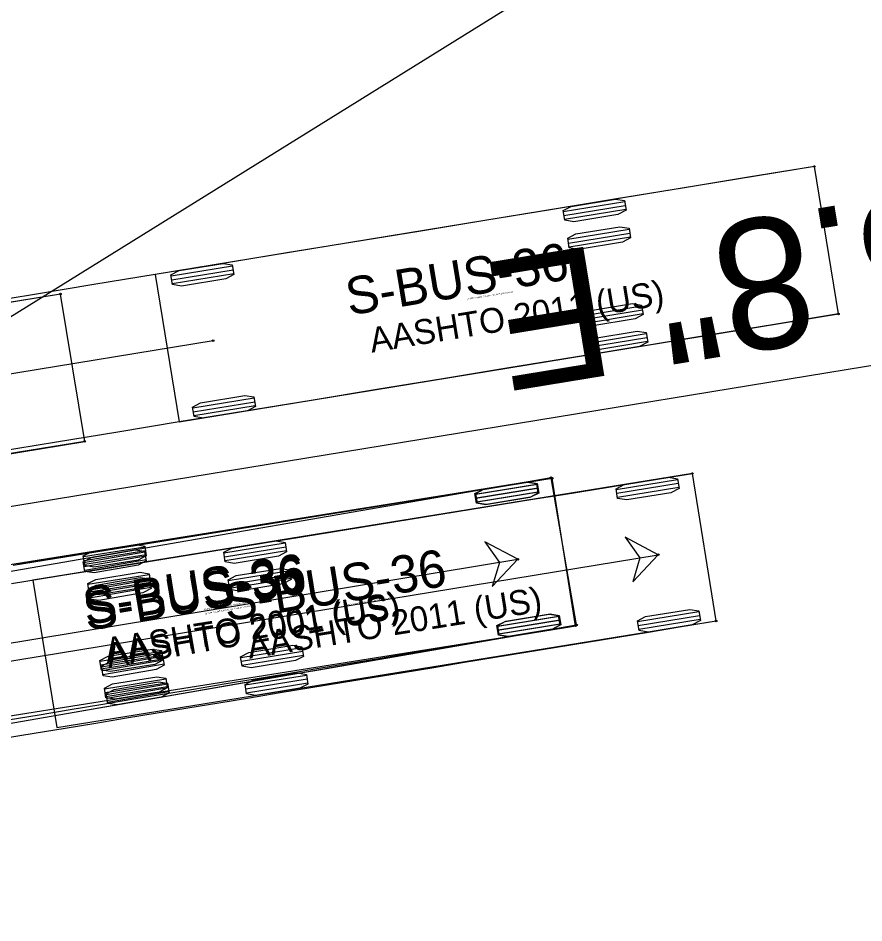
# Model space of a CAD drawing. Extents: x 2367848 to 2369479, y 800728 to 808616.
# Drawn here: x 2368491.75 to 2368537.08, y 807946.37 to 807994.83 of the extents above; entities that cross this region are included whole.
import ezdxf

# ---------------------------------------------------------------- set-up
doc = ezdxf.new("R2010")
doc.units = 0
for name, color, linetype in [('Prop AutoTurn Projected Path', 7, 'Continuous'), ('Prop AutoTurn Simulation', 7, 'Continuous'), ('Prop Dimension', 7, 'Continuous'), ('Prop Horizontal Alignment', 7, 'Continuous'), ('Prop Horizontal Alignment Direction Label', 7, 'Continuous'), ('Scratch_Level_0', 7, 'Continuous'), ('Scratch_Level_1', 7, 'Continuous')]:
    doc.layers.add(name, color=color, linetype=linetype)

msp = doc.modelspace()

# ---------------------------------------------------------------- linework, layer by layer
at = {"layer": 'Prop AutoTurn Projected Path'}
msp.add_line((2368428.766, 807951.07), (2368518.532, 807965.845), dxfattribs=at)
at = {"layer": 'Prop AutoTurn Simulation'}
for p, q in [((2368494.025, 807980.053), (2368458.7, 807974.239)), ((2368495.324, 807972.159), (2368494.025, 807980.053)), ((2368460, 807966.345), (2368495.324, 807972.159)), ((2368520.371, 807970.188), (2368485.018, 807964.554)), ((2368520.312, 807970.213), (2368485.038, 807964.093)), ((2368519.534, 807969.852), (2368516.245, 807969.311)), ((2368519.577, 807969.859), (2368516.288, 807969.318)), ((2368521.679, 807962.331), (2368520.312, 807970.213)), ((2368520.312, 807970.213), (2368520.312, 807970.213)), ((2368521.63, 807962.288), (2368520.371, 807970.188)), ((2368520.371, 807970.188), (2368520.371, 807970.188)), ((2368519.568, 807969.646), (2368516.279, 807969.105)), ((2368519.601, 807969.441), (2368516.312, 807968.9)), ((2368519.611, 807969.654), (2368516.321, 807969.112)), ((2368519.644, 807969.448), (2368516.355, 807968.907)), ((2368498.547, 807966.499), (2368495.255, 807965.974)), ((2368498.54, 807966.224), (2368495.255, 807965.654)), ((2368498.579, 807966.293), (2368495.288, 807965.769)), ((2368498.575, 807966.019), (2368495.291, 807965.449)), ((2368498.612, 807966.088), (2368495.32, 807965.563)), ((2368498.611, 807965.814), (2368495.327, 807965.244)), ((2368498.783, 807965.018), (2368495.491, 807964.493)), ((2368498.796, 807964.746), (2368495.512, 807964.177)), ((2368498.816, 807964.812), (2368495.524, 807964.287)), ((2368498.832, 807964.541), (2368495.547, 807963.971)), ((2368498.848, 807964.606), (2368495.557, 807964.082)), ((2368498.867, 807964.336), (2368495.583, 807963.766)), ((2368520.709, 807962.783), (2368517.42, 807962.241)), ((2368520.743, 807962.577), (2368517.454, 807962.036)), ((2368520.752, 807962.79), (2368517.463, 807962.248)), ((2368520.786, 807962.584), (2368517.497, 807962.043)), ((2368486.277, 807956.654), (2368521.63, 807962.288)), ((2368486.406, 807956.211), (2368521.679, 807962.331)), ((2368520.776, 807962.371), (2368517.487, 807961.83)), ((2368520.819, 807962.378), (2368517.53, 807961.837)), ((2368499.439, 807960.903), (2368496.147, 807960.378)), ((2368499.471, 807960.697), (2368496.18, 807960.173)), ((2368499.508, 807960.641), (2368496.224, 807960.071)), ((2368499.504, 807960.492), (2368496.212, 807959.967)), ((2368499.544, 807960.436), (2368496.26, 807959.866)), ((2368499.579, 807960.231), (2368496.295, 807959.661)), ((2368499.675, 807959.422), (2368496.383, 807958.897)), ((2368499.707, 807959.216), (2368496.416, 807958.691)), ((2368499.765, 807959.163), (2368496.48, 807958.593)), ((2368499.74, 807959.01), (2368496.448, 807958.486)), ((2368499.8, 807958.958), (2368496.516, 807958.388)), ((2368499.836, 807958.753), (2368496.552, 807958.183))]:
    msp.add_line(p, q, dxfattribs=at)
for points in [[(2368494.025, 807980.053), (2368490.492, 807979.472), (2368486.96, 807978.89), (2368483.428, 807978.309), (2368479.895, 807977.727), (2368476.363, 807977.146), (2368472.83, 807976.565), (2368469.298, 807975.983), (2368465.765, 807975.402), (2368462.233, 807974.82), (2368458.7, 807974.239), (2368458.7, 807974.239), (2368458.7, 807974.239), (2368455.382, 807973.693)], [(2368495.324, 807972.159), (2368491.792, 807971.578), (2368488.259, 807970.996), (2368484.727, 807970.415), (2368481.194, 807969.834), (2368477.662, 807969.252), (2368474.129, 807968.671), (2368470.597, 807968.089), (2368467.064, 807967.508), (2368463.532, 807966.927), (2368460, 807966.342), (2368460, 807966.342), (2368456.698, 807965.697)], [(2368491.49, 807965.53), (2368493.152, 807965.798), (2368494.812, 807966.065), (2368496.471, 807966.333), (2368498.13, 807966.601), (2368499.789, 807966.87), (2368501.446, 807967.139), (2368503.103, 807967.407), (2368504.76, 807967.677), (2368506.416, 807967.946), (2368508.071, 807968.215), (2368509.726, 807968.485), (2368511.381, 807968.754), (2368513.036, 807969.024), (2368514.69, 807969.294), (2368516.343, 807969.564), (2368517.997, 807969.835), (2368519.65, 807970.105), (2368520.312, 807970.213)], [(2368491.711, 807965.624), (2368493.355, 807965.884), (2368495, 807966.145), (2368496.646, 807966.407), (2368498.292, 807966.669), (2368499.938, 807966.932), (2368501.584, 807967.194), (2368503.231, 807967.457), (2368504.878, 807967.719), (2368506.525, 807967.982), (2368508.173, 807968.244), (2368509.821, 807968.507), (2368511.469, 807968.769), (2368513.117, 807969.032), (2368514.766, 807969.295), (2368516.414, 807969.558), (2368518.063, 807969.82), (2368519.712, 807970.083), (2368520.371, 807970.188)], [(2368491.227, 807957.243), (2368492.882, 807957.52), (2368494.536, 807957.796), (2368496.19, 807958.071), (2368497.844, 807958.347), (2368499.498, 807958.622), (2368501.151, 807958.896), (2368502.803, 807959.171), (2368504.456, 807959.445), (2368506.108, 807959.719), (2368507.76, 807959.993), (2368509.412, 807960.267), (2368511.064, 807960.54), (2368512.715, 807960.814), (2368514.367, 807961.087), (2368516.018, 807961.36), (2368517.669, 807961.633), (2368519.319, 807961.906), (2368520.97, 807962.179), (2368521.63, 807962.288)], [(2368491.479, 807957.081), (2368493.114, 807957.369), (2368494.75, 807957.656), (2368496.388, 807957.942), (2368498.026, 807958.227), (2368499.666, 807958.512), (2368501.305, 807958.796), (2368502.946, 807959.081), (2368504.587, 807959.365), (2368506.229, 807959.65), (2368507.871, 807959.935), (2368509.514, 807960.22), (2368511.157, 807960.505), (2368512.8, 807960.79), (2368514.444, 807961.075), (2368516.088, 807961.361), (2368517.732, 807961.646), (2368519.376, 807961.931), (2368521.021, 807962.217), (2368521.679, 807962.331)]]:
    msp.add_lwpolyline(points, dxfattribs=at)
for points in [[(2368519.525, 807969.903), (2368519.61, 807969.39), (2368519.175, 807969.16), (2368516.807, 807968.77), (2368516.321, 807968.849), (2368516.236, 807969.362), (2368516.671, 807969.592), (2368519.039, 807969.982)], [(2368519.568, 807969.91), (2368519.653, 807969.397), (2368519.218, 807969.167), (2368516.85, 807968.777), (2368516.364, 807968.856), (2368516.279, 807969.369), (2368516.714, 807969.599), (2368519.082, 807969.989)], [(2368498.539, 807966.55), (2368498.62, 807966.037), (2368498.184, 807965.808), (2368495.814, 807965.431), (2368495.329, 807965.512), (2368495.247, 807966.025), (2368495.683, 807966.254), (2368498.053, 807966.631)], [(2368518.532, 807965.845), (2368516.769, 807966.788), (2368517.545, 807965.682), (2368517.164, 807964.386)], [(2368518.532, 807965.845), (2368516.769, 807966.788), (2368517.545, 807965.682), (2368517.164, 807964.386)], [(2368498.531, 807966.275), (2368498.62, 807965.763), (2368498.187, 807965.529), (2368495.822, 807965.118), (2368495.335, 807965.193), (2368495.246, 807965.705), (2368495.679, 807965.94), (2368498.044, 807966.35)], [(2368498.775, 807965.069), (2368498.856, 807964.555), (2368498.42, 807964.327), (2368496.05, 807963.949), (2368495.565, 807964.031), (2368495.483, 807964.544), (2368495.919, 807964.772), (2368498.289, 807965.15)], [(2368498.787, 807964.797), (2368498.876, 807964.285), (2368498.443, 807964.051), (2368496.078, 807963.641), (2368495.592, 807963.715), (2368495.503, 807964.227), (2368495.936, 807964.462), (2368498.301, 807964.872)], [(2368520.7, 807962.833), (2368520.785, 807962.32), (2368520.35, 807962.09), (2368517.982, 807961.7), (2368517.496, 807961.779), (2368517.411, 807962.292), (2368517.846, 807962.523), (2368520.215, 807962.912)], [(2368520.743, 807962.841), (2368520.828, 807962.328), (2368520.393, 807962.097), (2368518.025, 807961.707), (2368517.539, 807961.786), (2368517.454, 807962.299), (2368517.889, 807962.53), (2368520.257, 807962.919)], [(2368499.43, 807960.954), (2368499.512, 807960.441), (2368499.076, 807960.212), (2368496.706, 807959.835), (2368496.22, 807959.916), (2368496.139, 807960.429), (2368496.575, 807960.658), (2368498.945, 807961.035)], [(2368499.499, 807960.692), (2368499.588, 807960.18), (2368499.155, 807959.945), (2368496.791, 807959.535), (2368496.304, 807959.61), (2368496.215, 807960.122), (2368496.648, 807960.356), (2368499.013, 807960.767)], [(2368499.666, 807959.473), (2368499.748, 807958.959), (2368499.312, 807958.731), (2368496.942, 807958.353), (2368496.457, 807958.435), (2368496.375, 807958.948), (2368496.811, 807959.176), (2368499.181, 807959.554)], [(2368499.756, 807959.214), (2368499.845, 807958.702), (2368499.412, 807958.468), (2368497.047, 807958.057), (2368496.56, 807958.132), (2368496.472, 807958.644), (2368496.905, 807958.878), (2368499.269, 807959.289)]]:
    msp.add_lwpolyline(points, close=True, dxfattribs=at)
for centre in [(2368494.025, 807980.053), (2368495.324, 807972.159), (2368520.312, 807970.213), (2368520.371, 807970.188), (2368518.532, 807965.845), (2368518.532, 807965.845), (2368521.63, 807962.288), (2368521.679, 807962.331)]:
    msp.add_circle(centre, 0.0417, dxfattribs=at)
at = {"layer": 'Prop Dimension'}
msp.add_line((2368523.217, 807998.603), (2368469.122, 807965.039), dxfattribs=at)
at = {"layer": 'Prop Horizontal Alignment'}
msp.add_line((2368381.597, 807950.7), (2368715.664, 808005.429), dxfattribs=at)
at = {"layer": 'Scratch_Level_0'}
for p, q in [((2368534.421, 807986.883), (2368499.092, 807981.095)), ((2368535.715, 807978.988), (2368534.421, 807986.883)), ((2368520.968, 807984.468), (2368524.257, 807985.007)), ((2368521.002, 807984.262), (2368524.291, 807984.801)), ((2368521.035, 807984.057), (2368524.325, 807984.596)), ((2368521.21, 807982.988), (2368524.5, 807983.526)), ((2368521.244, 807982.782), (2368524.534, 807983.321)), ((2368521.278, 807982.576), (2368524.567, 807983.115)), ((2368499.948, 807981.024), (2368503.238, 807981.563)), ((2368499.092, 807981.095), (2368500.385, 807973.2)), ((2368499.982, 807980.819), (2368503.271, 807981.358)), ((2368500.016, 807980.613), (2368503.305, 807981.152)), ((2368500.385, 807973.2), (2368535.715, 807978.988)), ((2368521.884, 807978.876), (2368525.174, 807979.415)), ((2368521.918, 807978.67), (2368525.207, 807979.209)), ((2368521.951, 807978.465), (2368525.241, 807979.003)), ((2368502.206, 807977.552), (2368401.278, 807961.017)), ((2368522.127, 807977.395), (2368525.416, 807977.934)), ((2368522.16, 807977.19), (2368525.45, 807977.729)), ((2368522.194, 807976.984), (2368525.483, 807977.523)), ((2368501.107, 807973.952), (2368504.396, 807974.491)), ((2368501.141, 807973.746), (2368504.43, 807974.285)), ((2368501.174, 807973.541), (2368504.464, 807974.08)), ((2368500.385, 807973.2), (2368500.385, 807973.2))]:
    msp.add_line(p, q, dxfattribs=at)
for points in [[(2368534.421, 807986.883), (2368530.888, 807986.304), (2368527.355, 807985.725), (2368523.822, 807985.147), (2368520.29, 807984.568), (2368516.757, 807983.989), (2368513.224, 807983.41), (2368509.691, 807982.831), (2368506.158, 807982.253), (2368502.625, 807981.674), (2368499.092, 807981.095), (2368499.092, 807981.095), (2368499.092, 807981.095), (2368495.805, 807980.557), (2368492.517, 807980.018), (2368489.229, 807979.479)], [(2368535.715, 807978.988), (2368532.182, 807978.409), (2368528.649, 807977.831), (2368525.116, 807977.252), (2368521.583, 807976.673), (2368518.05, 807976.094), (2368514.517, 807975.515), (2368510.984, 807974.937), (2368507.451, 807974.358), (2368503.918, 807973.779), (2368500.385, 807973.2), (2368500.385, 807973.2), (2368497.098, 807972.662), (2368493.81, 807972.123), (2368490.523, 807971.585)]]:
    msp.add_lwpolyline(points, dxfattribs=at)
for points in [[(2368521.044, 807984.006), (2368520.96, 807984.519), (2368521.395, 807984.749), (2368523.763, 807985.137), (2368524.249, 807985.058), (2368524.333, 807984.545), (2368523.898, 807984.315), (2368521.53, 807983.927)], [(2368521.286, 807982.525), (2368521.202, 807983.039), (2368521.637, 807983.269), (2368524.006, 807983.657), (2368524.492, 807983.577), (2368524.576, 807983.064), (2368524.14, 807982.834), (2368521.772, 807982.446)], [(2368500.024, 807980.562), (2368499.94, 807981.075), (2368500.375, 807981.305), (2368502.743, 807981.693), (2368503.229, 807981.614), (2368503.313, 807981.101), (2368502.878, 807980.871), (2368500.51, 807980.483)], [(2368521.96, 807978.414), (2368521.876, 807978.927), (2368522.311, 807979.157), (2368524.679, 807979.545), (2368525.165, 807979.466), (2368525.249, 807978.952), (2368524.814, 807978.722), (2368522.446, 807978.334)], [(2368522.202, 807976.933), (2368522.118, 807977.446), (2368522.553, 807977.677), (2368524.922, 807978.065), (2368525.408, 807977.985), (2368525.492, 807977.472), (2368525.057, 807977.242), (2368522.688, 807976.854)], [(2368501.183, 807973.49), (2368501.098, 807974.003), (2368501.534, 807974.233), (2368503.902, 807974.621), (2368504.388, 807974.542), (2368504.472, 807974.029), (2368504.037, 807973.799), (2368501.668, 807973.411)]]:
    msp.add_lwpolyline(points, close=True, dxfattribs=at)
for centre in [(2368534.421, 807986.883), (2368535.715, 807978.988), (2368502.206, 807977.552)]:
    msp.add_circle(centre, 0.0417, dxfattribs=at)
at = {"layer": 'Scratch_Level_1'}
for p, q in [((2368527.885, 807970.442), (2368492.544, 807964.727)), ((2368529.162, 807962.545), (2368527.885, 807970.442)), ((2368527.885, 807970.442), (2368527.885, 807970.442)), ((2368527.093, 807970.107), (2368523.804, 807969.568)), ((2368527.127, 807969.901), (2368523.838, 807969.362)), ((2368527.161, 807969.696), (2368523.871, 807969.157)), ((2368506.068, 807966.703), (2368502.778, 807966.171)), ((2368506.102, 807966.498), (2368502.811, 807965.966)), ((2368405.674, 807946.373), (2368526.055, 807966.094)), ((2368506.135, 807966.292), (2368502.844, 807965.76)), ((2368506.308, 807965.223), (2368503.017, 807964.691)), ((2368506.341, 807965.017), (2368503.05, 807964.485)), ((2368492.544, 807964.727), (2368493.821, 807956.83)), ((2368506.374, 807964.811), (2368503.084, 807964.279)), ((2368528.239, 807963.032), (2368524.95, 807962.493)), ((2368493.821, 807956.83), (2368529.162, 807962.545)), ((2368528.273, 807962.827), (2368524.983, 807962.288)), ((2368528.306, 807962.621), (2368525.017, 807962.082)), ((2368506.973, 807961.109), (2368503.682, 807960.577)), ((2368507.006, 807960.904), (2368503.716, 807960.372)), ((2368507.039, 807960.698), (2368503.749, 807960.166)), ((2368507.212, 807959.629), (2368503.922, 807959.097)), ((2368507.246, 807959.423), (2368503.955, 807958.891)), ((2368507.279, 807959.217), (2368503.988, 807958.685))]:
    msp.add_line(p, q, dxfattribs=at)
for points in [[(2368491.4, 807964.553), (2368493.042, 807964.815), (2368494.684, 807965.079), (2368496.326, 807965.343), (2368497.969, 807965.607), (2368499.612, 807965.871), (2368501.254, 807966.136), (2368502.897, 807966.402), (2368504.541, 807966.667), (2368506.184, 807966.933), (2368507.827, 807967.199), (2368509.471, 807967.465), (2368511.114, 807967.73), (2368512.758, 807967.996), (2368514.402, 807968.262), (2368516.046, 807968.528), (2368517.69, 807968.794), (2368519.334, 807969.06), (2368520.978, 807969.325), (2368522.623, 807969.591), (2368524.267, 807969.857), (2368525.911, 807970.123), (2368527.556, 807970.389), (2368527.885, 807970.442)], [(2368490.971, 807956.262), (2368492.619, 807956.534), (2368494.266, 807956.806), (2368495.914, 807957.078), (2368497.561, 807957.35), (2368499.208, 807957.622), (2368500.855, 807957.893), (2368502.501, 807958.164), (2368504.148, 807958.435), (2368505.794, 807958.706), (2368507.44, 807958.977), (2368509.086, 807959.248), (2368510.732, 807959.518), (2368512.378, 807959.789), (2368514.024, 807960.06), (2368515.67, 807960.33), (2368517.315, 807960.6), (2368518.961, 807960.87), (2368520.606, 807961.141), (2368522.252, 807961.411), (2368523.897, 807961.681), (2368525.542, 807961.951), (2368527.187, 807962.221), (2368528.833, 807962.491), (2368529.162, 807962.545)]]:
    msp.add_lwpolyline(points, dxfattribs=at)
for points in [[(2368527.085, 807970.158), (2368527.169, 807969.645), (2368526.734, 807969.415), (2368524.365, 807969.027), (2368523.88, 807969.106), (2368523.796, 807969.619), (2368524.231, 807969.849), (2368526.599, 807970.237)], [(2368526.055, 807966.094), (2368524.292, 807967.039), (2368525.068, 807965.933), (2368524.686, 807964.636)], [(2368506.06, 807966.754), (2368506.143, 807966.241), (2368505.707, 807966.012), (2368503.338, 807965.629), (2368502.853, 807965.709), (2368502.769, 807966.222), (2368503.205, 807966.451), (2368505.574, 807966.835)], [(2368506.3, 807965.274), (2368506.383, 807964.76), (2368505.947, 807964.531), (2368503.578, 807964.148), (2368503.092, 807964.228), (2368503.009, 807964.742), (2368503.445, 807964.971), (2368505.814, 807965.354)], [(2368528.231, 807963.083), (2368528.315, 807962.57), (2368527.88, 807962.34), (2368525.511, 807961.952), (2368525.025, 807962.031), (2368524.941, 807962.544), (2368525.376, 807962.774), (2368527.745, 807963.162)], [(2368506.965, 807961.16), (2368507.048, 807960.647), (2368506.612, 807960.418), (2368504.243, 807960.035), (2368503.757, 807960.115), (2368503.674, 807960.628), (2368504.11, 807960.857), (2368506.479, 807961.241)], [(2368507.204, 807959.68), (2368507.287, 807959.166), (2368506.851, 807958.937), (2368504.482, 807958.554), (2368503.997, 807958.634), (2368503.914, 807959.148), (2368504.349, 807959.377), (2368506.718, 807959.76)]]:
    msp.add_lwpolyline(points, close=True, dxfattribs=at)
for centre in [(2368527.885, 807970.442), (2368526.055, 807966.094), (2368529.162, 807962.545)]:
    msp.add_circle(centre, 0.0417, dxfattribs=at)

# ---------------------------------------------------------------- texts
at = {"layer": 'Prop AutoTurn Simulation'}
for s, height, rotation, p in [('S-BUS-36', 2, 9.055, (2368495.399, 807962.32)), ('S-BUS-36', 2, 9.8426, (2368495.449, 807962.002)), ('AASHTO 2001 (US)', 1.33333, 9.055, (2368496.515, 807960.304)), ('AASHTO 2001 (US)', 1.33333, 9.8426, (2368496.594, 807960.002)), ('(c) 2014 Transoft Solutions, Inc. All rights reserved.', 0.08, 9.055, (2368501.72, 807963.125)), ('(c) 2014 Transoft Solutions, Inc. All rights reserved.', 0.08, 9.8426, (2368501.759, 807962.894))]:
    msp.add_text(s, height=height, rotation=rotation, dxfattribs=at).set_placement(p)
at = {"layer": 'Prop Horizontal Alignment Direction Label'}
msp.add_text('N 80%%d 41\' 45.8" E', height=7, rotation=189.304, dxfattribs=at).set_placement((2368586.996, 807993.223))
at = {"layer": 'Scratch_Level_0'}
for s, height, p in [('S-BUS-36', 2, (2368509.483, 807978.906)), ('AASHTO 2011 (US)', 1.33333, (2368510.702, 807976.91)), ('(c) 2016 Transoft Solutions, Inc. All rights reserved.', 0.08, (2368515.801, 807979.739))]:
    msp.add_text(s, height=height, rotation=9.304, dxfattribs=at).set_placement(p)
at = {"layer": 'Scratch_Level_1'}
for s, height, p in [('S-BUS-36', 2, (2368502.93, 807962.517)), ('AASHTO 2011 (US)', 1.33333, (2368504.145, 807960.519)), ('(c) 2016 Transoft Solutions, Inc. All rights reserved.', 0.08, (2368509.249, 807963.336))]:
    msp.add_text(s, height=height, rotation=9.1856, dxfattribs=at).set_placement(p)

doc.saveas('drawing.dxf')
